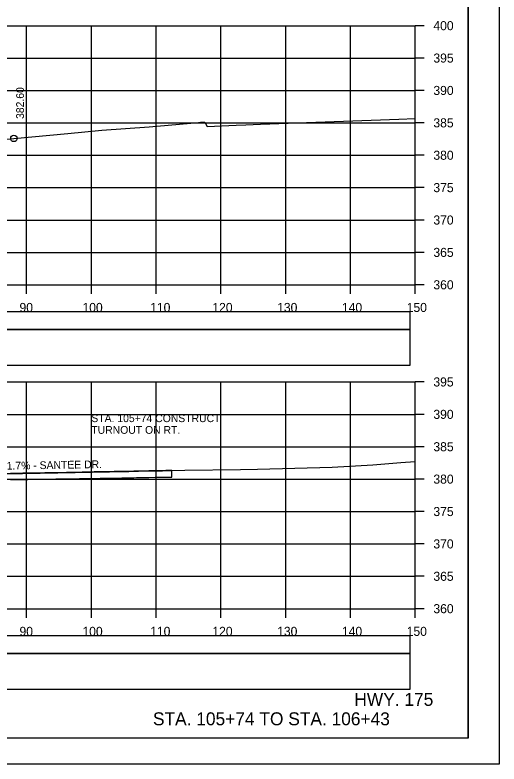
# Model space of a CAD drawing. Extents: x -37291014 to -37290680, y -936053 to -933067.
# Drawn here: x -37290754.9 to -37290680.2, y -934773.3 to -934657.6 of the extents above; entities that cross this region are included whole.
import ezdxf

# ---------------------------------------------------------------- set-up
doc = ezdxf.new("R2010")
doc.units = 0
for name, color, linetype in [('Default', 7, 'Continuous'), ('R_Alt Surface', 7, 'Continuous'), ('R_Axis', 7, 'Continuous'), ('R_Axis Annot', 7, 'Continuous'), ('R_Border', 7, 'Continuous'), ('R_Contours', 7, 'Continuous'), ('R_Draft', 7, 'Continuous'), ('R_Exist Surface', 7, 'Continuous'), ('R_Fin Surface', 7, 'Continuous'), ('R_Grid', 7, 'Continuous'), ('R_No Plot', 7, 'Continuous'), ('R_Water Annot', 7, 'Continuous'), ('R_Xsect Elev', 7, 'Continuous')]:
    doc.layers.add(name, color=color, linetype=linetype)

msp = doc.modelspace()

# ---------------------------------------------------------------- linework, layer by layer
at = {"layer": 'Default'}
for points in [[(-37290992.31, -934706.2), (-37290693.89, -934706.2), (-37290693.89, -934703.5), (-37290992.31, -934703.5)], [(-37290992.31, -934711.72), (-37290693.89, -934711.72), (-37290693.89, -934706.2), (-37290992.31, -934706.2)], [(-37290992.31, -934756.2), (-37290693.89, -934756.2), (-37290693.89, -934753.5), (-37290992.31, -934753.5)], [(-37290992.31, -934761.72), (-37290693.89, -934761.72), (-37290693.89, -934756.2), (-37290992.31, -934756.2)]]:
    msp.add_lwpolyline(points, close=True, dxfattribs=at)
at = {"layer": 'R_Alt Surface'}
msp.add_lwpolyline([(-37290755.56, -934729.38), (-37290753.69, -934729.35), (-37290753.22, -934729.34), (-37290752.91, -934729.34), (-37290751.81, -934729.32), (-37290751.15, -934729.31), (-37290750.26, -934729.3), (-37290748.6, -934729.28), (-37290747.95, -934729.27), (-37290746.93, -934729.25), (-37290746.57, -934729.25), (-37290746.05, -934729.24), (-37290744.92, -934729.22), (-37290743.49, -934729.2), (-37290742.65, -934729.18), (-37290741.74, -934729.17), (-37290741.33, -934729.16), (-37290740.93, -934729.16), (-37290739.56, -934729.13), (-37290738.37, -934729.11), (-37290737.32, -934729.1), (-37290736.54, -934729.08), (-37290736.11, -934729.07), (-37290735.81, -934729.07), (-37290734.2, -934729.04), (-37290733.24, -934729.02), (-37290732.12, -934729), (-37290731.54, -934728.99), (-37290731.41, -934728.99), (-37290731.35, -934728.99), (-37290731.17, -934728.99), (-37290731.08, -934728.98), (-37290730.81, -934728.98), (-37290730.68, -934728.98), (-37290730.68, -934727.98)], dxfattribs=at)
at = {"layer": 'R_Axis'}
for p, q in [((-37290693.1, -934699.3), (-37290693.1, -934659.3)), ((-37290691.7, -934659.3), (-37290693.1, -934659.3)), ((-37290691.7, -934664.3), (-37290693.1, -934664.3)), ((-37290691.7, -934669.3), (-37290693.1, -934669.3)), ((-37290691.7, -934674.3), (-37290693.1, -934674.3)), ((-37290691.7, -934679.3), (-37290693.1, -934679.3)), ((-37290691.7, -934684.3), (-37290693.1, -934684.3)), ((-37290691.7, -934689.3), (-37290693.1, -934689.3)), ((-37290691.7, -934694.3), (-37290693.1, -934694.3)), ((-37290993.1, -934699.3), (-37290693.1, -934699.3)), ((-37290753.1, -934700.7), (-37290753.1, -934699.3)), ((-37290743.1, -934700.7), (-37290743.1, -934699.3)), ((-37290733.1, -934700.7), (-37290733.1, -934699.3)), ((-37290723.1, -934700.7), (-37290723.1, -934699.3)), ((-37290713.1, -934700.7), (-37290713.1, -934699.3)), ((-37290703.1, -934700.7), (-37290703.1, -934699.3)), ((-37290693.1, -934700.7), (-37290693.1, -934699.3)), ((-37290691.7, -934699.3), (-37290693.1, -934699.3)), ((-37290693.1, -934749.3), (-37290693.1, -934714.3)), ((-37290691.7, -934714.3), (-37290693.1, -934714.3)), ((-37290691.7, -934719.3), (-37290693.1, -934719.3)), ((-37290691.7, -934724.3), (-37290693.1, -934724.3)), ((-37290691.7, -934729.3), (-37290693.1, -934729.3)), ((-37290691.7, -934734.3), (-37290693.1, -934734.3)), ((-37290691.7, -934739.3), (-37290693.1, -934739.3)), ((-37290691.7, -934744.3), (-37290693.1, -934744.3)), ((-37290993.1, -934749.3), (-37290693.1, -934749.3)), ((-37290753.1, -934750.7), (-37290753.1, -934749.3)), ((-37290743.1, -934750.7), (-37290743.1, -934749.3)), ((-37290733.1, -934750.7), (-37290733.1, -934749.3)), ((-37290723.1, -934750.7), (-37290723.1, -934749.3)), ((-37290713.1, -934750.7), (-37290713.1, -934749.3)), ((-37290703.1, -934750.7), (-37290703.1, -934749.3)), ((-37290693.1, -934750.7), (-37290693.1, -934749.3)), ((-37290691.7, -934749.3), (-37290693.1, -934749.3))]:
    msp.add_line(p, q, dxfattribs=at)
at = {"layer": 'R_Border'}
for q in [(-37290684.92, -934563.84), (-37291001.1, -934769.3)]:
    msp.add_line((-37290684.92, -934769.3), q, dxfattribs=at)
at = {"layer": 'R_Contours'}
for points in [[(-37290731.59, -934727.99), (-37290732.12, -934728), (-37290733.24, -934728.03), (-37290734.12, -934728.04), (-37290734.2, -934728.04), (-37290735.81, -934728.07), (-37290736.11, -934728.08), (-37290736.54, -934728.08), (-37290737.32, -934728.1), (-37290738.37, -934728.11), (-37290739.56, -934728.13), (-37290740.32, -934728.15), (-37290740.94, -934728.16), (-37290741.33, -934728.17), (-37290741.74, -934728.18), (-37290742.65, -934728.19), (-37290748.27, -934728.31), (-37290753.75, -934728.43), (-37290770.72, -934728.73)], [(-37290755.56, -934729.38), (-37290753.69, -934729.35), (-37290753.22, -934729.34), (-37290752.91, -934729.34), (-37290751.81, -934729.32), (-37290751.15, -934729.31), (-37290750.26, -934729.3), (-37290748.6, -934729.28), (-37290747.95, -934729.27), (-37290746.93, -934729.25), (-37290746.57, -934729.25), (-37290746.05, -934729.24), (-37290744.92, -934729.22), (-37290743.49, -934729.2), (-37290742.65, -934729.18), (-37290741.74, -934729.17), (-37290741.33, -934729.16), (-37290740.93, -934729.16), (-37290739.56, -934729.13), (-37290738.37, -934729.11), (-37290737.32, -934729.1), (-37290736.54, -934729.08), (-37290736.11, -934729.07), (-37290735.81, -934729.07), (-37290734.2, -934729.04), (-37290733.24, -934729.02), (-37290732.12, -934729), (-37290731.54, -934728.99), (-37290731.41, -934728.99), (-37290731.35, -934728.99), (-37290731.17, -934728.99), (-37290731.08, -934728.98), (-37290730.81, -934728.98), (-37290730.68, -934728.98), (-37290730.68, -934727.98)], [(-37290730.68, -934727.98), (-37290730.81, -934727.98), (-37290731.09, -934727.98), (-37290731.17, -934727.99), (-37290731.35, -934727.99), (-37290731.41, -934727.99), (-37290731.54, -934727.99), (-37290731.59, -934727.99)]]:
    msp.add_lwpolyline(points, dxfattribs=at)
at = {"layer": 'R_Exist Surface'}
for points in [[(-37290757.89, -934676.96), (-37290746.73, -934675.93), (-37290741.5, -934675.44), (-37290734.15, -934674.91), (-37290726.58, -934674.23), (-37290726.25, -934674.22), (-37290725.6, -934674.22), (-37290725.5, -934674.42), (-37290725.23, -934674.85), (-37290720.76, -934674.68), (-37290719.26, -934674.62), (-37290716.97, -934674.52), (-37290695.64, -934673.75), (-37290693.1, -934673.64)], [(-37290770.72, -934728.73), (-37290753.75, -934728.43), (-37290748.27, -934728.31), (-37290740.32, -934728.15), (-37290734.12, -934728.04), (-37290728.66, -934727.94), (-37290720.09, -934727.8), (-37290717.44, -934727.75), (-37290705.93, -934727.47), (-37290699.67, -934727.08), (-37290695.34, -934726.75), (-37290693.1, -934726.6)]]:
    msp.add_lwpolyline(points, dxfattribs=at)
at = {"layer": 'R_Fin Surface'}
msp.add_lwpolyline([(-37290755.56, -934728.38), (-37290753.69, -934728.35), (-37290753.22, -934728.34), (-37290752.91, -934728.34), (-37290751.81, -934728.32), (-37290751.15, -934728.31), (-37290750.26, -934728.3), (-37290748.6, -934728.28), (-37290747.95, -934728.27), (-37290746.93, -934728.25), (-37290746.57, -934728.25), (-37290746.05, -934728.24), (-37290744.92, -934728.22), (-37290743.49, -934728.2), (-37290742.65, -934728.18), (-37290741.74, -934728.17), (-37290741.33, -934728.16), (-37290740.94, -934728.16), (-37290739.56, -934728.13), (-37290738.37, -934728.11), (-37290737.32, -934728.1), (-37290736.54, -934728.08), (-37290736.11, -934728.07), (-37290735.81, -934728.07), (-37290734.2, -934728.04), (-37290733.24, -934728.02), (-37290732.12, -934728), (-37290731.54, -934727.99), (-37290731.41, -934727.99), (-37290731.35, -934727.99), (-37290731.17, -934727.99), (-37290731.09, -934727.98), (-37290730.81, -934727.98), (-37290730.68, -934727.98)], dxfattribs=at)
at = {"layer": 'R_Grid'}
for p, q in [((-37290993.1, -934659.3), (-37290693.1, -934659.3)), ((-37290753.1, -934699.3), (-37290753.1, -934659.3)), ((-37290743.1, -934699.3), (-37290743.1, -934659.3)), ((-37290733.1, -934699.3), (-37290733.1, -934659.3)), ((-37290723.1, -934699.3), (-37290723.1, -934659.3)), ((-37290713.1, -934699.3), (-37290713.1, -934659.3)), ((-37290703.1, -934699.3), (-37290703.1, -934659.3)), ((-37290693.1, -934699.3), (-37290693.1, -934659.3)), ((-37290993.1, -934664.3), (-37290693.1, -934664.3)), ((-37290993.1, -934669.3), (-37290693.1, -934669.3)), ((-37290993.1, -934674.3), (-37290693.1, -934674.3)), ((-37290993.1, -934679.3), (-37290693.1, -934679.3)), ((-37290993.1, -934684.3), (-37290693.1, -934684.3)), ((-37290993.1, -934689.3), (-37290693.1, -934689.3)), ((-37290993.1, -934694.3), (-37290693.1, -934694.3)), ((-37290993.1, -934699.3), (-37290693.1, -934699.3)), ((-37290993.1, -934714.3), (-37290693.1, -934714.3)), ((-37290753.1, -934749.3), (-37290753.1, -934714.3)), ((-37290743.1, -934749.3), (-37290743.1, -934714.3)), ((-37290733.1, -934749.3), (-37290733.1, -934714.3)), ((-37290723.1, -934749.3), (-37290723.1, -934714.3)), ((-37290713.1, -934749.3), (-37290713.1, -934714.3)), ((-37290703.1, -934749.3), (-37290703.1, -934714.3)), ((-37290693.1, -934749.3), (-37290693.1, -934714.3)), ((-37290993.1, -934719.3), (-37290693.1, -934719.3)), ((-37290993.1, -934724.3), (-37290693.1, -934724.3)), ((-37290993.1, -934729.3), (-37290693.1, -934729.3)), ((-37290993.1, -934734.3), (-37290693.1, -934734.3)), ((-37290993.1, -934739.3), (-37290693.1, -934739.3)), ((-37290993.1, -934744.3), (-37290693.1, -934744.3)), ((-37290993.1, -934749.3), (-37290693.1, -934749.3))]:
    msp.add_line(p, q, dxfattribs=at)
at = {"layer": 'R_No Plot'}
msp.add_line((-37291013.5, -934773.27), (-37290680.17, -934773.27), dxfattribs=at)
for points in [[(-37291013.51, -934559.94), (-37290680.17, -934559.94), (-37290680.17, -934773.28), (-37291013.51, -934773.28)], [(-37290767.18, -934563.84), (-37290747.56, -934563.84), (-37290747.56, -934573.72), (-37290731.45, -934573.72), (-37290708.25, -934573.72), (-37290708.25, -934598.05), (-37290684.92, -934598.05), (-37290684.92, -934769.3), (-37291001.1, -934769.3), (-37291001.1, -934563.84)]]:
    msp.add_lwpolyline(points, close=True, dxfattribs=at)
msp.add_circle((-37290755.05, -934676.7), 0.5, dxfattribs=at)

# ---------------------------------------------------------------- texts
at = {"layer": 'R_Axis Annot'}
for s, p in [('400', (-37290690.3, -934660)), ('395', (-37290690.3, -934665)), ('390', (-37290690.3, -934670)), ('385', (-37290690.3, -934675)), ('380', (-37290690.3, -934680)), ('375', (-37290690.3, -934685)), ('370', (-37290690.3, -934690)), ('365', (-37290690.3, -934695)), ('360', (-37290690.3, -934700)), ('90', (-37290754.19, -934703.5)), ('100', (-37290744.47, -934703.5)), ('110', (-37290734.02, -934703.5)), ('120', (-37290724.42, -934703.5)), ('130', (-37290714.42, -934703.5)), ('140', (-37290704.42, -934703.5)), ('150', (-37290694.42, -934703.5)), ('395', (-37290690.3, -934715)), ('390', (-37290690.3, -934720)), ('385', (-37290690.3, -934725)), ('380', (-37290690.3, -934730)), ('375', (-37290690.3, -934735)), ('370', (-37290690.3, -934740)), ('365', (-37290690.3, -934745)), ('360', (-37290690.3, -934750)), ('90', (-37290754.19, -934753.5)), ('100', (-37290744.47, -934753.5)), ('110', (-37290734.02, -934753.5)), ('120', (-37290724.42, -934753.5)), ('130', (-37290714.42, -934753.5)), ('140', (-37290704.42, -934753.5)), ('150', (-37290694.42, -934753.5))]:
    msp.add_text(s, height=1.4, dxfattribs=at).set_placement(p)
at = {"layer": 'R_Draft'}
for s, p in [('HWY. 175', (-37290702.5, -934764.3)), ('STA. 105+74 TO STA. 106+43', (-37290733.59, -934767.3))]:
    msp.add_text(s, height=2, dxfattribs=at).set_placement(p)
at = {"layer": 'R_Water Annot'}
for s, p in [('STA. 105+74 CONSTRUCT', (-37290743.1, -934720.5)), ('TURNOUT ON RT.', (-37290743.1, -934722.3))]:
    msp.add_text(s, height=1.2, dxfattribs=at).set_placement(p)
at = {"layer": 'R_Xsect Elev'}
for s, rotation, p in [('382.60', 90, (-37290753.5, -934673.7)), ('1.7% - SANTEE DR.', 0.9642, (-37290756.16, -934727.84))]:
    msp.add_text(s, height=1.2, rotation=rotation, dxfattribs=at).set_placement(p)

doc.saveas('drawing.dxf')
